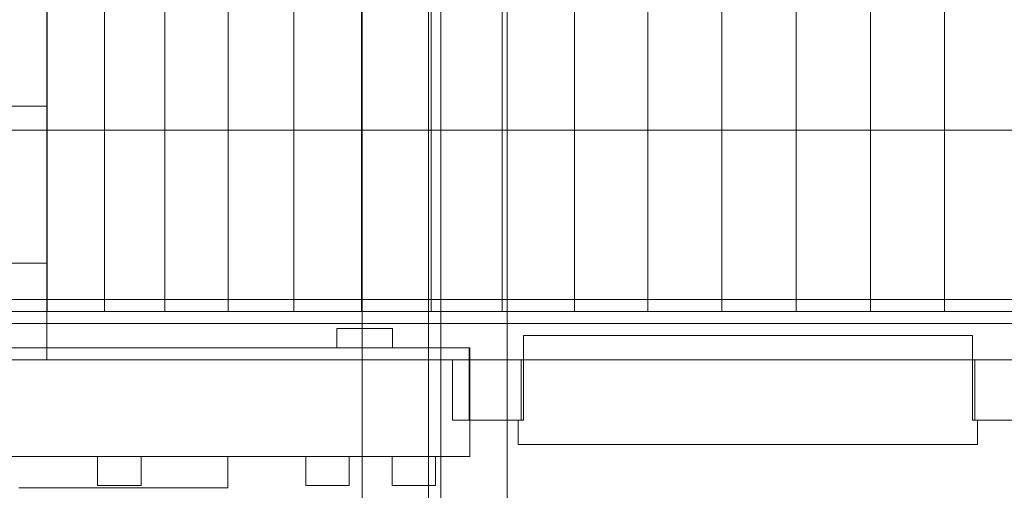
# Model space of a CAD drawing. Header units: millimetres. Extents: x -2233 to 65662, y -50530 to 6847.
# Tile 435 of 656: x 24149 to 24556, y -19479 to -19284. Entities that reach past the tile are written whole.
import ezdxf

# ---------------------------------------------------------------- set-up
doc = ezdxf.new("R2010")
doc.units = ezdxf.units.MM
doc.layers.add('superior_briquetadora', color=7, linetype='Continuous', lineweight=0)
doc.layers.add('superior_C02', color=7, linetype='Continuous', lineweight=0)

msp = doc.modelspace()

# ---------------------------------------------------------------- linework, layer by layer
at = {"layer": 'superior_briquetadora'}
for p, q in [((24160.175, -18630), (24160.175, -19405)), ((24183.95, -18630), (24183.95, -19405)), ((24208.949, -18630), (24208.949, -19405)), ((24235.067, -18630), (24235.067, -19405)), ((24262.192, -18630), (24262.192, -19405)), ((24290.206, -18630), (24290.206, -19405)), ((24318.991, -18630), (24318.991, -19405)), ((24348.423, -18630), (24348.423, -19405)), ((24378.375, -18630), (24378.375, -19405)), ((24439.328, -18630), (24439.328, -19405)), ((24470.067, -18630), (24470.067, -19405)), ((24500.807, -18630), (24500.807, -19405)), ((24160.067, -18740), (24160.067, -19320)), ((24408.72, -19260), (24408.72, -19405)), ((24531.415, -19260), (24531.415, -19405)), ((24160.067, -19320), (24050.067, -19320)), ((24122.489, -19320), (24160.067, -19320)), ((24160.067, -19385), (24160.067, -19320)), ((23900.067, -19330), (25800.067, -19330)), ((24160.067, -19385), (24050.067, -19385)), ((24160.067, -19385), (24122.489, -19385)), ((24160.067, -19385), (24160.067, -19425)), ((23900.067, -19400), (25800.067, -19400)), ((24940.067, -19405), (24000.067, -19405)), ((24137.727, -19405), (24160.175, -19405)), ((24160.175, -19405), (24183.95, -19405)), ((24183.95, -19405), (24208.949, -19405)), ((24208.949, -19405), (24235.067, -19405)), ((24235.067, -19405), (24262.192, -19405)), ((24262.192, -19405), (24290.206, -19405)), ((24290.206, -19405), (24318.991, -19405)), ((24318.991, -19405), (24348.423, -19405)), ((24348.423, -19405), (24378.375, -19405)), ((24378.375, -19405), (24408.72, -19405)), ((24408.72, -19405), (24439.328, -19405)), ((24439.328, -19405), (24470.067, -19405)), ((24470.067, -19405), (24500.807, -19405)), ((24500.807, -19405), (24531.415, -19405)), ((24531.415, -19405), (24561.76, -19405)), ((23900.067, -19410), (25800.067, -19410)), ((24280.067, -19420), (24280.067, -19412)), ((24303.067, -19412), (24280.067, -19412)), ((24303.067, -19420), (24303.067, -19412)), ((24357.197, -19415), (24363.368, -19415)), ((24357.197, -19415), (24357.197, -19450)), ((24357.197, -19415), (24542.938, -19415)), ((24363.368, -19415), (24373.314, -19415)), ((24373.314, -19415), (24386.602, -19415)), ((24386.602, -19415), (24402.652, -19415)), ((24402.652, -19415), (24420.767, -19415)), ((24420.767, -19415), (24440.157, -19415)), ((24440.157, -19415), (24459.978, -19415)), ((24459.978, -19415), (24479.368, -19415)), ((24479.368, -19415), (24497.483, -19415)), ((24497.483, -19415), (24513.533, -19415)), ((24513.533, -19415), (24526.821, -19415)), ((24526.821, -19415), (24536.767, -19415)), ((24536.767, -19415), (24542.938, -19415)), ((24542.938, -19450), (24542.938, -19415)), ((24093.067, -19420), (24280.067, -19420)), ((24141.51, -19420), (24160.566, -19420)), ((24160.566, -19420), (24180.172, -19420)), ((24180.172, -19420), (24199.963, -19420)), ((24199.963, -19420), (24219.569, -19420)), ((24219.569, -19420), (24238.625, -19420)), ((24238.625, -19420), (24256.777, -19420)), ((24256.777, -19420), (24273.686, -19420)), ((24273.686, -19420), (24289.038, -19420)), ((24303.067, -19420), (24280.067, -19420)), ((24289.038, -19420), (24302.546, -19420)), ((24302.546, -19420), (24313.958, -19420)), ((24303.067, -19420), (24334.722, -19420)), ((24313.958, -19420), (24323.063, -19420)), ((24323.063, -19420), (24329.69, -19420)), ((24329.69, -19420), (24333.717, -19420)), ((24333.717, -19420), (24335.067, -19420)), ((24334.722, -19450), (24334.722, -19420)), ((24334.814, -19420), (24334.722, -19420)), ((24334.891, -19420), (24334.814, -19420)), ((24334.955, -19420), (24334.891, -19420)), ((24335.004, -19420), (24334.955, -19420)), ((24335.039, -19420), (24335.004, -19420)), ((24335.06, -19420), (24335.039, -19420)), ((24335.067, -19420), (24335.067, -19465)), ((24158.691, -19425), (24140.067, -19425)), ((24160.067, -19425), (24140.067, -19425)), ((24177.877, -19425), (24158.691, -19425)), ((24760.067, -19425), (24160.067, -19425)), ((24197.281, -19425), (24177.877, -19425)), ((24216.556, -19425), (24197.281, -19425)), ((24235.356, -19425), (24216.556, -19425)), ((24253.345, -19425), (24235.356, -19425)), ((24270.201, -19425), (24253.345, -19425)), ((24285.621, -19425), (24270.201, -19425)), ((24299.329, -19425), (24285.621, -19425)), ((24311.081, -19425), (24299.329, -19425)), ((24320.664, -19425), (24311.081, -19425)), ((24327.908, -19425), (24320.664, -19425)), ((24327.908, -19425), (24327.908, -19450)), ((24356.259, -19425), (24327.908, -19425)), ((24356.259, -19450), (24356.259, -19425)), ((24361.168, -19425), (24356.259, -19425)), ((24369.682, -19425), (24361.168, -19425)), ((24381.457, -19425), (24369.682, -19425)), ((24396.016, -19425), (24381.457, -19425)), ((24412.767, -19425), (24396.016, -19425)), ((24431.031, -19425), (24412.767, -19425)), ((24450.067, -19425), (24431.031, -19425)), ((24469.104, -19425), (24450.067, -19425)), ((24487.368, -19425), (24469.104, -19425)), ((24504.119, -19425), (24487.368, -19425)), ((24518.678, -19425), (24504.119, -19425)), ((24530.453, -19425), (24518.678, -19425)), ((24538.967, -19425), (24530.453, -19425)), ((24543.876, -19425), (24538.967, -19425)), ((24543.876, -19425), (24543.876, -19450)), ((24785.361, -19425), (24543.876, -19425)), ((24356.259, -19450), (24327.908, -19450)), ((24327.908, -19450), (24329.407, -19450)), ((24329.407, -19450), (24330.733, -19450)), ((24330.733, -19450), (24331.885, -19450)), ((24331.885, -19450), (24332.861, -19450)), ((24332.861, -19450), (24333.66, -19450)), ((24333.66, -19450), (24334.28, -19450)), ((24334.28, -19450), (24334.722, -19450)), ((24357.197, -19450), (24334.722, -19450)), ((24355.111, -19450), (24355.067, -19450)), ((24355.067, -19450), (24355.067, -19460)), ((24355.067, -19450), (24355.092, -19450)), ((24355.092, -19450), (24355.165, -19450)), ((24355.242, -19450), (24355.111, -19450)), ((24355.165, -19450), (24355.287, -19450)), ((24355.46, -19450), (24355.242, -19450)), ((24355.287, -19450), (24355.457, -19450)), ((24355.457, -19450), (24355.676, -19450)), ((24355.764, -19450), (24355.46, -19450)), ((24355.676, -19450), (24355.943, -19450)), ((24356.156, -19450), (24355.764, -19450)), ((24355.943, -19450), (24356.259, -19450)), ((24356.633, -19450), (24356.156, -19450)), ((24357.197, -19450), (24356.633, -19450)), ((24543.502, -19450), (24542.938, -19450)), ((24777.067, -19450), (24542.938, -19450)), ((24543.979, -19450), (24543.502, -19450)), ((24785.361, -19450), (24543.876, -19450)), ((24543.876, -19450), (24544.191, -19450)), ((24544.371, -19450), (24543.979, -19450)), ((24544.191, -19450), (24544.459, -19450)), ((24544.675, -19450), (24544.371, -19450)), ((24544.459, -19450), (24544.678, -19450)), ((24544.893, -19450), (24544.675, -19450)), ((24544.678, -19450), (24544.848, -19450)), ((24544.848, -19450), (24544.97, -19450)), ((24545.024, -19450), (24544.893, -19450)), ((24544.97, -19450), (24545.043, -19450)), ((24545.067, -19450), (24545.024, -19450)), ((24545.043, -19450), (24545.067, -19450)), ((24545.067, -19450), (24545.067, -19460)), ((24355.067, -19460), (24357.143, -19460)), ((24357.143, -19460), (24363.281, -19460)), ((24363.281, -19460), (24373.211, -19460)), ((24373.211, -19460), (24386.5, -19460)), ((24386.5, -19460), (24402.567, -19460)), ((24402.567, -19460), (24420.711, -19460)), ((24420.711, -19460), (24440.137, -19460)), ((24440.137, -19460), (24459.998, -19460)), ((24459.998, -19460), (24479.424, -19460)), ((24479.424, -19460), (24497.567, -19460)), ((24497.567, -19460), (24513.635, -19460)), ((24513.635, -19460), (24526.924, -19460)), ((24526.924, -19460), (24536.854, -19460)), ((24536.854, -19460), (24542.992, -19460)), ((24542.992, -19460), (24545.067, -19460)), ((24141.51, -19465), (24160.566, -19465)), ((24158.283, -19465), (24148.539, -19465)), ((24172.866, -19465), (24158.283, -19465)), ((24160.566, -19465), (24180.172, -19465)), ((24190.067, -19465), (24172.866, -19465)), ((24180.172, -19465), (24199.963, -19465)), ((24181.959, -19465), (24181.067, -19465)), ((24181.067, -19465), (24181.067, -19477)), ((24184.456, -19465), (24181.959, -19465)), ((24188.065, -19465), (24184.456, -19465)), ((24192.07, -19465), (24188.065, -19465)), ((24207.269, -19465), (24190.067, -19465)), ((24195.679, -19465), (24192.07, -19465)), ((24198.176, -19465), (24195.679, -19465)), ((24199.067, -19465), (24198.176, -19465)), ((24199.067, -19465), (24199.067, -19477)), ((24199.963, -19465), (24219.569, -19465)), ((24221.852, -19465), (24207.269, -19465)), ((24219.569, -19465), (24238.625, -19465)), ((24231.596, -19465), (24221.852, -19465)), ((24235.017, -19465), (24231.596, -19465)), ((24235.017, -19465), (24235.017, -19478)), ((24238.625, -19465), (24256.777, -19465)), ((24256.777, -19465), (24273.686, -19465)), ((24268.084, -19465), (24267.193, -19465)), ((24267.193, -19465), (24267.193, -19477)), ((24270.582, -19465), (24268.084, -19465)), ((24274.19, -19465), (24270.582, -19465)), ((24273.686, -19465), (24289.038, -19465)), ((24278.196, -19465), (24274.19, -19465)), ((24281.804, -19465), (24278.196, -19465)), ((24284.302, -19465), (24281.804, -19465)), ((24285.193, -19465), (24284.302, -19465)), ((24285.193, -19465), (24285.193, -19477)), ((24289.038, -19465), (24302.546, -19465)), ((24302.546, -19465), (24313.958, -19465)), ((24303.759, -19465), (24302.867, -19465)), ((24302.867, -19465), (24302.867, -19477)), ((24306.256, -19465), (24303.759, -19465)), ((24309.865, -19465), (24306.256, -19465)), ((24313.87, -19465), (24309.865, -19465)), ((24317.479, -19465), (24313.87, -19465)), ((24313.958, -19465), (24323.063, -19465)), ((24319.976, -19465), (24317.479, -19465)), ((24320.867, -19465), (24319.976, -19465)), ((24320.867, -19465), (24320.867, -19477)), ((24323.063, -19465), (24329.69, -19465)), ((24329.69, -19465), (24333.717, -19465)), ((24333.717, -19465), (24335.067, -19465)), ((24181.067, -19477), (24181.959, -19477)), ((24181.959, -19477), (24184.456, -19477)), ((24184.456, -19477), (24188.065, -19477)), ((24188.065, -19477), (24192.07, -19477)), ((24192.07, -19477), (24195.679, -19477)), ((24195.679, -19477), (24198.176, -19477)), ((24198.176, -19477), (24199.067, -19477)), ((24267.193, -19477), (24268.084, -19477)), ((24268.084, -19477), (24270.582, -19477)), ((24270.582, -19477), (24274.19, -19477)), ((24274.19, -19477), (24278.196, -19477)), ((24278.196, -19477), (24281.804, -19477)), ((24281.804, -19477), (24284.302, -19477)), ((24284.302, -19477), (24285.193, -19477)), ((24302.867, -19477), (24303.759, -19477)), ((24303.759, -19477), (24306.256, -19477)), ((24306.256, -19477), (24309.865, -19477)), ((24309.865, -19477), (24313.87, -19477)), ((24313.87, -19477), (24317.479, -19477)), ((24317.479, -19477), (24319.976, -19477)), ((24319.976, -19477), (24320.867, -19477)), ((24148.539, -19478), (24158.283, -19478)), ((24158.283, -19478), (24172.866, -19478)), ((24172.866, -19478), (24190.067, -19478)), ((24190.067, -19478), (24207.269, -19478)), ((24207.269, -19478), (24221.852, -19478)), ((24221.852, -19478), (24231.596, -19478)), ((24231.596, -19478), (24235.017, -19478))]:
    msp.add_line(p, q, dxfattribs=at)
at = {"layer": 'superior_C02'}
for p, q in [((24290.488, -15870), (24290.488, -20130)), ((24317.988, -15870), (24317.988, -20130)), ((24322.988, -20130), (24322.988, -15870)), ((24350.488, -20130), (24350.488, -15870))]:
    msp.add_line(p, q, dxfattribs=at)

doc.saveas('drawing.dxf')
